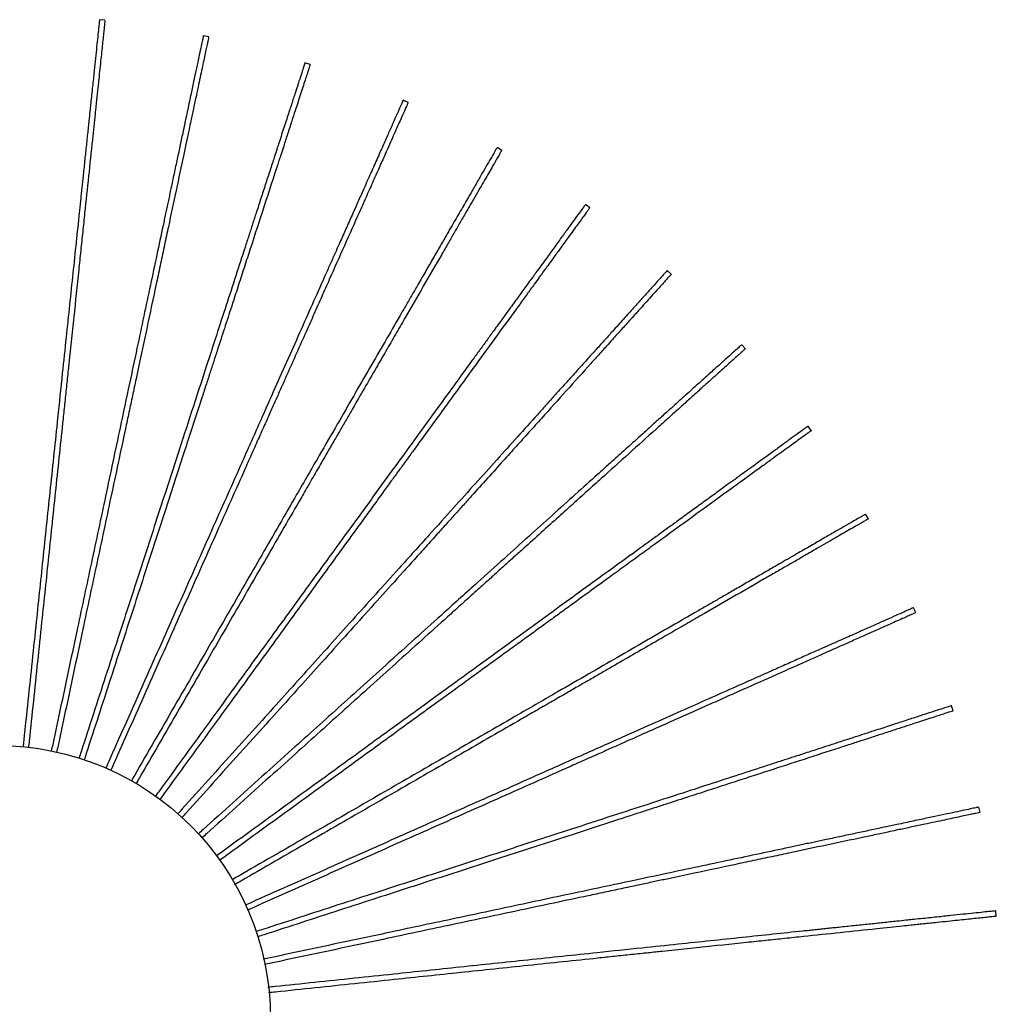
# Model space of a CAD drawing. Header units: millimetres. Extents: x 54 to 130, y 13 to 286.
# Tile 656 of 656: x 103 to 130, y 259 to 286. Entities that reach past the tile are written whole.
import ezdxf

# ---------------------------------------------------------------- set-up
doc = ezdxf.new("R2010")
doc.units = ezdxf.units.MM

msp = doc.modelspace()

# ---------------------------------------------------------------- linework, layer by layer
at = {"color": 7, "linetype": 'Continuous', "lineweight": 25}
for p, q in [((105.487, 285.975), (105.337, 285.991)), ((108.336, 285.516), (108.189, 285.547)), ((111.122, 284.761), (110.979, 284.808)), ((113.814, 283.72), (113.677, 283.781)), ((116.382, 282.402), (116.252, 282.477)), ((118.798, 280.824), (118.677, 280.912)), ((121.037, 279.001), (120.925, 279.101)), ((123.072, 276.955), (122.972, 277.066)), ((124.882, 274.707), (124.794, 274.828)), ((126.448, 272.282), (126.373, 272.411)), ((127.751, 269.706), (127.69, 269.843)), ((128.778, 267.009), (128.732, 267.151)), ((129.518, 264.219), (129.486, 264.366)), ((129.961, 261.367), (129.946, 261.516))]:
    msp.add_line(p, q, dxfattribs=at)
msp.add_circle((102.53, 258.559), 7.5, dxfattribs=at)
for points, knots in [([(105.337, 285.986), (105.337, 285.987), (105.338, 285.993), (105.333, 285.95), (105.322, 285.845), (105.302, 285.656), (105.276, 285.404), (105.244, 285.104), (105.209, 284.765), (105.175, 284.442), (105.145, 284.159), (105.121, 283.932), (105.099, 283.724), (105.076, 283.503), (105.048, 283.237), (105.012, 282.894), (104.971, 282.501), (104.928, 282.095), (104.893, 281.767), (104.868, 281.52), (104.85, 281.356), (104.833, 281.192), (104.816, 281.026), (104.798, 280.86), (104.758, 280.477), (104.694, 279.87), (104.605, 279.026), (104.514, 278.156), (104.418, 277.239), (104.308, 276.201), (104.164, 274.829), (103.989, 273.163), (103.793, 271.299), (103.626, 269.707), (103.486, 268.376), (103.372, 267.29), (103.289, 266.501), (103.244, 266.073), (103.237, 266.008)], [0, 0, 0, 0, 0.007027, 0.028499, 0.054699, 0.080748, 0.107026, 0.131292, 0.154786, 0.177828, 0.190027, 0.201862, 0.213399, 0.221124, 0.233514, 0.250966, 0.269712, 0.288726, 0.307876, 0.315437, 0.323019, 0.330623, 0.338249, 0.345896, 0.353566, 0.390964, 0.429268, 0.468491, 0.508641, 0.552742, 0.607462, 0.691401, 0.772912, 0.851634, 0.898433, 0.945114, 0.991691, 1, 1, 1, 1]), ([(105.486, 285.972), (105.486, 285.972), (105.486, 285.972), (105.482, 285.934), (105.474, 285.859), (105.462, 285.738), (105.445, 285.577), (105.424, 285.382), (105.401, 285.161), (105.375, 284.918), (105.347, 284.649), (105.32, 284.395), (105.297, 284.168), (105.277, 283.984), (105.259, 283.806), (105.238, 283.612), (105.212, 283.364), (105.179, 283.051), (105.085, 282.153), (104.992, 281.273), (104.903, 280.423), (104.876, 280.167), (104.849, 279.908), (104.821, 279.647), (104.794, 279.383), (104.73, 278.778), (104.664, 278.147), (104.595, 277.489), (104.559, 277.147), (104.521, 276.793), (104.48, 276.397), (104.434, 275.961), (104.385, 275.495), (104.286, 274.554), (104.138, 273.147), (103.942, 271.284), (103.775, 269.691), (103.635, 268.36), (103.521, 267.274), (103.438, 266.485), (103.393, 266.058), (103.386, 265.993)], [0, 0, 0, 0, 0.011324, 0.028506, 0.048268, 0.067841, 0.087389, 0.107072, 0.125234, 0.143047, 0.160643, 0.178154, 0.188589, 0.198709, 0.207447, 0.215702, 0.226915, 0.242773, 0.260029, 0.353561, 0.365195, 0.376916, 0.388726, 0.400626, 0.412614, 0.424692, 0.482844, 0.498004, 0.513295, 0.52872, 0.545478, 0.566291, 0.586957, 0.607476, 0.691421, 0.772929, 0.851659, 0.898462, 0.945144, 0.99172, 1, 1, 1, 1]), ([(108.188, 285.542), (108.189, 285.543), (108.19, 285.549), (108.181, 285.507), (108.159, 285.404), (108.119, 285.218), (108.067, 284.97), (108.004, 284.675), (107.933, 284.342), (107.865, 284.023), (107.806, 283.745), (107.759, 283.522), (107.715, 283.317), (107.669, 283.1), (107.614, 282.839), (107.542, 282.501), (107.46, 282.115), (107.375, 281.716), (107.306, 281.393), (107.255, 281.15), (107.221, 280.989), (107.186, 280.827), (107.152, 280.664), (107.117, 280.501), (107.037, 280.124), (106.91, 279.527), (106.733, 278.697), (106.552, 277.842), (106.36, 276.939), (106.143, 275.919), (105.856, 274.569), (105.508, 272.93), (105.118, 271.097), (104.785, 269.531), (104.507, 268.222), (104.28, 267.154), (104.115, 266.38), (104.026, 265.961), (104.013, 265.899)], [0, 0, 0, 0, 0.007028, 0.028506, 0.054711, 0.080766, 0.107051, 0.131322, 0.154821, 0.177869, 0.19007, 0.201907, 0.213447, 0.221174, 0.233567, 0.251023, 0.269773, 0.288791, 0.307945, 0.315508, 0.323092, 0.330698, 0.338325, 0.345975, 0.353646, 0.391052, 0.429366, 0.468597, 0.508757, 0.552867, 0.607599, 0.691557, 0.773087, 0.851827, 0.898637, 0.945328, 0.991916, 1, 1, 1, 1]), ([(108.335, 285.513), (108.335, 285.513), (108.335, 285.513), (108.328, 285.476), (108.312, 285.402), (108.287, 285.283), (108.253, 285.125), (108.212, 284.933), (108.166, 284.715), (108.115, 284.476), (108.059, 284.212), (108.006, 283.962), (107.958, 283.738), (107.92, 283.557), (107.883, 283.383), (107.842, 283.191), (107.79, 282.948), (107.725, 282.64), (107.537, 281.757), (107.353, 280.891), (107.175, 280.055), (107.122, 279.803), (107.068, 279.549), (107.013, 279.292), (106.958, 279.032), (106.832, 278.438), (106.7, 277.817), (106.562, 277.169), (106.491, 276.833), (106.417, 276.485), (106.334, 276.095), (106.243, 275.666), (106.145, 275.209), (105.948, 274.283), (105.654, 272.899), (105.265, 271.066), (104.932, 269.5), (104.654, 268.191), (104.427, 267.123), (104.262, 266.347), (104.172, 265.927), (104.159, 265.863)], [0, 0, 0, 0, 0.011325, 0.028507, 0.048269, 0.067843, 0.08739, 0.107075, 0.125237, 0.14305, 0.160646, 0.178159, 0.188594, 0.198714, 0.207451, 0.215707, 0.22692, 0.242779, 0.260035, 0.353569, 0.365203, 0.376925, 0.388735, 0.400635, 0.412623, 0.424701, 0.482855, 0.498015, 0.513307, 0.528732, 0.54549, 0.566304, 0.58697, 0.60749, 0.691436, 0.772947, 0.851678, 0.898483, 0.945165, 0.991743, 1, 1, 1, 1]), ([(110.978, 284.803), (110.978, 284.804), (110.98, 284.81), (110.967, 284.769), (110.934, 284.668), (110.875, 284.487), (110.797, 284.247), (110.704, 283.96), (110.599, 283.635), (110.498, 283.326), (110.41, 283.056), (110.34, 282.839), (110.275, 282.64), (110.206, 282.428), (110.124, 282.175), (110.017, 281.846), (109.895, 281.471), (109.769, 281.082), (109.667, 280.769), (109.59, 280.533), (109.539, 280.376), (109.488, 280.218), (109.437, 280.06), (109.385, 279.901), (109.266, 279.535), (109.077, 278.954), (108.815, 278.147), (108.545, 277.316), (108.26, 276.438), (107.938, 275.446), (107.511, 274.133), (106.994, 272.54), (106.414, 270.758), (105.92, 269.235), (105.506, 267.963), (105.169, 266.924), (104.925, 266.175), (104.794, 265.771), (104.775, 265.714)], [0, 0, 0, 0, 0.007032, 0.028519, 0.054737, 0.080804, 0.107101, 0.131384, 0.154894, 0.177953, 0.19016, 0.202003, 0.213548, 0.221279, 0.233678, 0.251141, 0.2699, 0.288927, 0.308091, 0.315657, 0.323245, 0.330854, 0.338485, 0.346138, 0.353813, 0.391237, 0.429568, 0.468818, 0.508997, 0.553128, 0.607886, 0.691884, 0.773452, 0.85223, 0.899061, 0.945774, 0.992385, 1, 1, 1, 1]), ([(111.121, 284.758), (111.121, 284.758), (111.121, 284.758), (111.109, 284.722), (111.086, 284.65), (111.048, 284.534), (110.998, 284.381), (110.938, 284.194), (110.869, 283.982), (110.794, 283.75), (110.71, 283.493), (110.631, 283.25), (110.56, 283.033), (110.503, 282.857), (110.448, 282.687), (110.388, 282.501), (110.311, 282.265), (110.213, 281.965), (109.935, 281.106), (109.661, 280.265), (109.397, 279.452), (109.317, 279.207), (109.237, 278.959), (109.156, 278.709), (109.074, 278.457), (108.886, 277.879), (108.69, 277.275), (108.485, 276.646), (108.379, 276.319), (108.269, 275.98), (108.146, 275.602), (108.01, 275.185), (107.866, 274.74), (107.573, 273.839), (107.136, 272.494), (106.557, 270.712), (106.062, 269.189), (105.649, 267.916), (105.311, 266.878), (105.067, 266.126), (104.935, 265.72), (104.916, 265.661)], [0, 0, 0, 0, 0.011329, 0.028517, 0.048285, 0.067866, 0.087421, 0.107112, 0.12528, 0.1431, 0.160702, 0.17822, 0.188659, 0.198783, 0.207524, 0.215782, 0.226999, 0.242863, 0.260126, 0.353692, 0.36533, 0.377056, 0.388871, 0.400774, 0.412767, 0.424849, 0.483023, 0.498188, 0.513486, 0.528916, 0.54568, 0.566501, 0.587174, 0.607701, 0.691677, 0.773216, 0.851975, 0.898795, 0.945494, 0.992088, 1, 1, 1, 1]), ([(113.675, 283.776), (113.675, 283.777), (113.678, 283.783), (113.66, 283.743), (113.617, 283.647), (113.54, 283.473), (113.437, 283.242), (113.314, 282.966), (113.176, 282.655), (113.043, 282.357), (112.928, 282.098), (112.835, 281.89), (112.75, 281.698), (112.659, 281.495), (112.551, 281.251), (112.41, 280.935), (112.25, 280.575), (112.084, 280.202), (111.949, 279.901), (111.849, 279.674), (111.781, 279.524), (111.714, 279.372), (111.646, 279.22), (111.578, 279.068), (111.422, 278.716), (111.173, 278.158), (110.828, 277.383), (110.473, 276.584), (110.098, 275.741), (109.673, 274.788), (109.112, 273.527), (108.43, 271.997), (107.668, 270.285), (107.017, 268.822), (106.473, 267.6), (106.029, 266.602), (105.706, 265.879), (105.532, 265.487), (105.506, 265.429)], [0, 0, 0, 0, 0.007028, 0.028504, 0.054709, 0.080763, 0.107046, 0.131316, 0.154814, 0.177861, 0.190062, 0.201899, 0.213438, 0.221165, 0.233557, 0.251012, 0.269761, 0.288779, 0.307932, 0.315495, 0.323078, 0.330684, 0.338311, 0.34596, 0.353631, 0.391036, 0.429347, 0.468577, 0.508735, 0.552843, 0.607573, 0.691528, 0.773054, 0.851791, 0.898598, 0.945287, 0.991873, 1, 1, 1, 1]), ([(113.812, 283.716), (113.812, 283.716), (113.813, 283.717), (113.797, 283.682), (113.766, 283.613), (113.717, 283.502), (113.651, 283.354), (113.571, 283.175), (113.481, 282.971), (113.381, 282.748), (113.272, 282.502), (113.168, 282.268), (113.075, 282.059), (112.999, 281.89), (112.927, 281.727), (112.847, 281.549), (112.746, 281.321), (112.618, 281.033), (112.251, 280.209), (111.891, 279.4), (111.543, 278.62), (111.438, 278.384), (111.333, 278.146), (111.226, 277.906), (111.118, 277.664), (110.871, 277.109), (110.612, 276.529), (110.343, 275.924), (110.203, 275.61), (110.059, 275.285), (109.897, 274.921), (109.718, 274.521), (109.528, 274.093), (109.143, 273.228), (108.567, 271.936), (107.805, 270.224), (107.154, 268.761), (106.61, 267.539), (106.166, 266.541), (105.844, 265.82), (105.671, 265.43), (105.646, 265.374)], [0, 0, 0, 0, 0.011329, 0.028519, 0.048289, 0.067871, 0.087427, 0.10712, 0.125289, 0.143111, 0.160714, 0.178234, 0.188673, 0.198798, 0.207539, 0.215798, 0.227016, 0.242881, 0.260145, 0.353718, 0.365357, 0.377084, 0.388899, 0.400804, 0.412797, 0.42488, 0.483059, 0.498225, 0.513524, 0.528955, 0.54572, 0.566543, 0.587218, 0.607746, 0.691728, 0.773273, 0.852038, 0.898862, 0.945564, 0.992161, 1, 1, 1, 1]), ([(116.249, 282.473), (116.25, 282.474), (116.253, 282.479), (116.232, 282.442), (116.179, 282.35), (116.084, 282.186), (115.957, 281.966), (115.806, 281.705), (115.636, 281.41), (115.473, 281.128), (115.331, 280.882), (115.217, 280.685), (115.112, 280.503), (115.001, 280.31), (114.868, 280.08), (114.695, 279.78), (114.498, 279.439), (114.294, 279.085), (114.129, 278.799), (114.005, 278.584), (113.922, 278.442), (113.839, 278.298), (113.756, 278.154), (113.673, 278.009), (113.48, 277.676), (113.175, 277.147), (112.75, 276.412), (112.313, 275.655), (111.852, 274.856), (111.33, 273.952), (110.64, 272.757), (109.803, 271.307), (108.866, 269.684), (108.065, 268.297), (107.396, 267.138), (106.85, 266.193), (106.453, 265.505), (106.238, 265.133), (106.206, 265.076)], [0, 0, 0, 0, 0.007027, 0.028499, 0.054699, 0.080747, 0.107026, 0.131291, 0.154785, 0.177827, 0.190026, 0.201861, 0.213397, 0.221123, 0.233513, 0.250965, 0.26971, 0.288724, 0.307874, 0.315435, 0.323017, 0.330621, 0.338247, 0.345894, 0.353564, 0.390962, 0.429266, 0.468488, 0.508639, 0.552739, 0.607459, 0.691397, 0.772908, 0.85163, 0.898428, 0.945109, 0.991686, 1, 1, 1, 1]), ([(116.38, 282.399), (116.38, 282.399), (116.38, 282.399), (116.361, 282.367), (116.324, 282.301), (116.263, 282.196), (116.182, 282.056), (116.084, 281.886), (115.973, 281.693), (115.85, 281.481), (115.715, 281.248), (115.588, 281.026), (115.473, 280.828), (115.381, 280.668), (115.292, 280.514), (115.194, 280.344), (115.069, 280.129), (114.912, 279.856), (114.461, 279.074), (114.018, 278.308), (113.591, 277.568), (113.462, 277.344), (113.332, 277.119), (113.2, 276.891), (113.068, 276.662), (112.764, 276.135), (112.446, 275.586), (112.115, 275.012), (111.944, 274.715), (111.766, 274.406), (111.567, 274.062), (111.347, 273.682), (111.113, 273.277), (110.64, 272.457), (109.933, 271.232), (108.996, 269.609), (108.195, 268.222), (107.526, 267.063), (106.98, 266.117), (106.584, 265.431), (106.369, 265.059), (106.337, 265.003)], [0, 0, 0, 0, 0.011325, 0.028507, 0.04827, 0.067845, 0.087393, 0.107078, 0.12524, 0.143055, 0.160651, 0.178164, 0.188599, 0.19872, 0.207457, 0.215714, 0.226927, 0.242786, 0.260043, 0.353579, 0.365213, 0.376936, 0.388747, 0.400646, 0.412635, 0.424713, 0.482869, 0.498029, 0.513322, 0.528748, 0.545506, 0.56632, 0.586987, 0.607508, 0.691456, 0.772969, 0.851703, 0.898509, 0.945193, 0.991771, 1, 1, 1, 1]), ([(118.674, 280.908), (118.675, 280.909), (118.678, 280.914), (118.653, 280.879), (118.591, 280.793), (118.479, 280.639), (118.33, 280.435), (118.153, 280.191), (117.953, 279.915), (117.761, 279.651), (117.594, 279.421), (117.46, 279.237), (117.337, 279.068), (117.206, 278.888), (117.05, 278.672), (116.846, 278.392), (116.615, 278.073), (116.375, 277.743), (116.181, 277.476), (116.035, 277.275), (115.938, 277.142), (115.841, 277.008), (115.743, 276.873), (115.645, 276.738), (115.419, 276.427), (115.059, 275.932), (114.561, 275.246), (114.047, 274.539), (113.505, 273.792), (112.891, 272.948), (112.08, 271.832), (111.095, 270.477), (109.994, 268.961), (109.053, 267.665), (108.266, 266.583), (107.624, 265.699), (107.159, 265.058), (106.906, 264.711), (106.869, 264.659)], [0, 0, 0, 0, 0.007028, 0.028503, 0.054706, 0.080758, 0.10704, 0.131309, 0.154806, 0.177852, 0.190052, 0.201888, 0.213426, 0.221153, 0.233545, 0.250999, 0.269747, 0.288763, 0.307916, 0.315478, 0.323061, 0.330666, 0.338293, 0.345941, 0.353612, 0.391015, 0.429324, 0.468552, 0.508708, 0.552814, 0.607541, 0.691491, 0.773013, 0.851746, 0.89855, 0.945237, 0.991821, 1, 1, 1, 1]), ([(118.796, 280.821), (118.796, 280.821), (118.797, 280.821), (118.774, 280.79), (118.73, 280.729), (118.658, 280.631), (118.563, 280.5), (118.448, 280.341), (118.317, 280.161), (118.174, 279.964), (118.015, 279.745), (117.864, 279.538), (117.73, 279.353), (117.621, 279.204), (117.517, 279.059), (117.402, 278.901), (117.255, 278.7), (117.07, 278.445), (116.54, 277.715), (116.019, 276.999), (115.517, 276.307), (115.366, 276.099), (115.213, 275.888), (115.058, 275.676), (114.902, 275.461), (114.545, 274.969), (114.172, 274.456), (113.783, 273.92), (113.581, 273.642), (113.372, 273.354), (113.138, 273.032), (112.88, 272.677), (112.605, 272.299), (112.048, 271.533), (111.217, 270.388), (110.115, 268.872), (109.174, 267.577), (108.388, 266.494), (107.746, 265.611), (107.279, 264.969), (107.027, 264.621), (106.988, 264.568)], [0, 0, 0, 0, 0.011324, 0.028506, 0.048267, 0.06784, 0.087387, 0.107071, 0.125232, 0.143045, 0.16064, 0.178152, 0.188586, 0.198706, 0.207443, 0.215699, 0.226911, 0.242769, 0.260025, 0.353555, 0.365189, 0.37691, 0.38872, 0.400619, 0.412607, 0.424685, 0.482837, 0.497995, 0.513287, 0.528712, 0.545469, 0.566282, 0.586947, 0.607466, 0.691409, 0.772917, 0.851645, 0.898447, 0.945129, 0.991704, 1, 1, 1, 1]), ([(120.922, 279.098), (120.923, 279.099), (120.927, 279.103), (120.898, 279.071), (120.827, 278.993), (120.7, 278.851), (120.53, 278.663), (120.329, 278.439), (120.1, 278.186), (119.883, 277.944), (119.692, 277.732), (119.54, 277.563), (119.4, 277.408), (119.251, 277.242), (119.073, 277.044), (118.841, 276.787), (118.577, 276.494), (118.304, 276.19), (118.083, 275.945), (117.917, 275.761), (117.807, 275.638), (117.696, 275.515), (117.585, 275.392), (117.473, 275.268), (117.216, 274.982), (116.807, 274.527), (116.239, 273.897), (115.654, 273.247), (115.037, 272.562), (114.338, 271.786), (113.415, 270.761), (112.294, 269.516), (111.04, 268.123), (109.969, 266.933), (109.074, 265.939), (108.343, 265.128), (107.815, 264.541), (107.53, 264.225), (107.49, 264.18)], [0, 0, 0, 0, 0.007031, 0.028516, 0.054731, 0.080796, 0.10709, 0.131369, 0.154877, 0.177934, 0.19014, 0.201981, 0.213525, 0.221255, 0.233652, 0.251114, 0.269871, 0.288896, 0.308058, 0.315623, 0.32321, 0.330819, 0.338449, 0.346101, 0.353775, 0.391195, 0.429522, 0.468768, 0.508942, 0.553069, 0.607821, 0.69181, 0.773369, 0.852138, 0.898965, 0.945673, 0.992278, 1, 1, 1, 1]), ([(121.034, 278.999), (121.034, 278.999), (121.034, 278.999), (121.009, 278.971), (120.958, 278.914), (120.877, 278.824), (120.769, 278.704), (120.638, 278.558), (120.489, 278.393), (120.325, 278.211), (120.144, 278.01), (119.973, 277.82), (119.821, 277.651), (119.697, 277.513), (119.577, 277.38), (119.446, 277.235), (119.28, 277.05), (119.069, 276.816), (118.465, 276.145), (117.873, 275.488), (117.301, 274.852), (117.129, 274.661), (116.955, 274.467), (116.779, 274.272), (116.601, 274.075), (116.194, 273.623), (115.77, 273.152), (115.327, 272.66), (115.097, 272.404), (114.859, 272.14), (114.592, 271.844), (114.299, 271.518), (113.986, 271.17), (113.352, 270.467), (112.406, 269.415), (111.152, 268.023), (110.08, 266.833), (109.185, 265.839), (108.454, 265.027), (107.925, 264.439), (107.638, 264.121), (107.596, 264.074)], [0, 0, 0, 0, 0.011327, 0.028513, 0.048279, 0.067857, 0.08741, 0.107098, 0.125264, 0.143082, 0.160681, 0.178197, 0.188635, 0.198757, 0.207497, 0.215754, 0.226969, 0.242831, 0.260092, 0.353646, 0.365282, 0.377007, 0.38882, 0.400722, 0.412713, 0.424794, 0.482961, 0.498123, 0.513419, 0.528848, 0.545609, 0.566427, 0.587098, 0.607622, 0.691587, 0.773115, 0.851864, 0.898678, 0.945371, 0.991959, 1, 1, 1, 1]), ([(122.968, 277.063), (122.969, 277.064), (122.973, 277.068), (122.941, 277.039), (122.863, 276.968), (122.721, 276.841), (122.533, 276.671), (122.309, 276.47), (122.056, 276.241), (121.814, 276.024), (121.603, 275.833), (121.433, 275.681), (121.278, 275.541), (121.112, 275.392), (120.914, 275.214), (120.657, 274.982), (120.364, 274.718), (120.061, 274.445), (119.816, 274.224), (119.631, 274.058), (119.509, 273.948), (119.386, 273.837), (119.262, 273.726), (119.138, 273.614), (118.852, 273.357), (118.398, 272.948), (117.767, 272.38), (117.117, 271.795), (116.432, 271.178), (115.656, 270.479), (114.631, 269.556), (113.386, 268.435), (111.994, 267.181), (110.804, 266.11), (109.809, 265.215), (108.998, 264.484), (108.41, 263.954), (108.092, 263.668), (108.045, 263.626)], [0, 0, 0, 0, 0.007029, 0.028508, 0.054715, 0.080772, 0.107058, 0.13133, 0.154831, 0.177881, 0.190083, 0.201921, 0.213461, 0.221189, 0.233583, 0.25104, 0.269791, 0.288811, 0.307966, 0.31553, 0.323114, 0.33072, 0.338348, 0.345998, 0.35367, 0.391079, 0.429395, 0.468629, 0.508791, 0.552905, 0.607641, 0.691604, 0.77314, 0.851885, 0.898698, 0.945392, 0.991984, 1, 1, 1, 1]), ([(123.069, 276.952), (123.069, 276.952), (123.07, 276.952), (123.041, 276.927), (122.985, 276.876), (122.895, 276.795), (122.775, 276.687), (122.629, 276.556), (122.463, 276.407), (122.282, 276.243), (122.081, 276.062), (121.891, 275.891), (121.721, 275.739), (121.584, 275.615), (121.451, 275.495), (121.306, 275.364), (121.121, 275.198), (120.887, 274.987), (120.216, 274.383), (119.558, 273.791), (118.923, 273.219), (118.732, 273.047), (118.538, 272.873), (118.343, 272.697), (118.146, 272.519), (117.694, 272.112), (117.223, 271.688), (116.731, 271.245), (116.475, 271.015), (116.211, 270.777), (115.915, 270.51), (115.589, 270.217), (115.241, 269.904), (114.538, 269.27), (113.486, 268.324), (112.094, 267.07), (110.904, 265.998), (109.909, 265.103), (109.098, 264.372), (108.512, 263.845), (108.196, 263.56), (108.151, 263.52)], [0, 0, 0, 0, 0.011331, 0.028523, 0.048297, 0.067883, 0.087442, 0.107138, 0.12531, 0.143135, 0.160741, 0.178264, 0.188705, 0.198831, 0.207574, 0.215835, 0.227054, 0.242922, 0.260189, 0.353778, 0.365418, 0.377147, 0.388965, 0.400871, 0.412867, 0.424952, 0.48314, 0.498309, 0.51361, 0.529044, 0.545812, 0.566638, 0.587316, 0.607848, 0.691844, 0.773403, 0.852181, 0.899013, 0.945723, 0.992328, 1, 1, 1, 1]), ([(124.79, 274.825), (124.791, 274.826), (124.796, 274.829), (124.761, 274.804), (124.676, 274.742), (124.522, 274.63), (124.317, 274.481), (124.073, 274.304), (123.797, 274.103), (123.534, 273.912), (123.304, 273.745), (123.119, 273.611), (122.95, 273.488), (122.77, 273.357), (122.554, 273.201), (122.275, 272.997), (121.956, 272.766), (121.625, 272.525), (121.358, 272.332), (121.158, 272.186), (121.024, 272.089), (120.89, 271.992), (120.756, 271.894), (120.62, 271.795), (120.309, 271.569), (119.815, 271.21), (119.128, 270.711), (118.421, 270.198), (117.675, 269.655), (116.83, 269.042), (115.714, 268.231), (114.359, 267.246), (112.843, 266.145), (111.547, 265.204), (110.465, 264.417), (109.582, 263.775), (108.94, 263.309), (108.592, 263.056), (108.539, 263.018)], [0, 0, 0, 0, 0.007027, 0.0285, 0.0547, 0.080749, 0.107028, 0.131294, 0.154788, 0.177831, 0.19003, 0.201865, 0.213402, 0.221128, 0.233518, 0.25097, 0.269716, 0.28873, 0.30788, 0.315441, 0.323024, 0.330628, 0.338254, 0.345901, 0.353571, 0.390969, 0.429275, 0.468498, 0.508649, 0.55275, 0.607471, 0.691411, 0.772924, 0.851647, 0.898446, 0.945128, 0.991706, 1, 1, 1, 1]), ([(124.88, 274.705), (124.88, 274.705), (124.88, 274.705), (124.849, 274.682), (124.788, 274.638), (124.689, 274.566), (124.559, 274.471), (124.4, 274.356), (124.22, 274.225), (124.022, 274.082), (123.804, 273.923), (123.597, 273.773), (123.412, 273.638), (123.262, 273.53), (123.118, 273.425), (122.96, 273.31), (122.759, 273.164), (122.504, 272.978), (121.773, 272.448), (121.057, 271.928), (120.366, 271.425), (120.157, 271.274), (119.947, 271.121), (119.734, 270.966), (119.52, 270.81), (119.028, 270.453), (118.514, 270.08), (117.979, 269.691), (117.701, 269.489), (117.413, 269.28), (117.091, 269.046), (116.736, 268.788), (116.357, 268.513), (115.592, 267.956), (114.447, 267.125), (112.931, 266.023), (111.635, 265.082), (110.553, 264.296), (109.67, 263.654), (109.029, 263.188), (108.682, 262.936), (108.63, 262.898)], [0, 0, 0, 0, 0.011326, 0.02851, 0.048274, 0.06785, 0.0874, 0.107086, 0.12525, 0.143066, 0.160663, 0.178177, 0.188614, 0.198735, 0.207473, 0.21573, 0.226944, 0.242804, 0.260063, 0.353607, 0.365242, 0.376965, 0.388777, 0.400677, 0.412667, 0.424746, 0.482907, 0.498068, 0.513361, 0.528788, 0.545548, 0.566364, 0.587032, 0.607554, 0.69151, 0.773029, 0.851769, 0.898578, 0.945266, 0.991848, 1, 1, 1, 1]), ([(126.368, 272.409), (126.369, 272.41), (126.375, 272.413), (126.337, 272.391), (126.246, 272.338), (126.081, 272.243), (125.862, 272.117), (125.601, 271.966), (125.305, 271.795), (125.024, 271.633), (124.777, 271.49), (124.58, 271.377), (124.399, 271.272), (124.206, 271.16), (123.975, 271.027), (123.676, 270.854), (123.334, 270.657), (122.98, 270.453), (122.695, 270.288), (122.48, 270.164), (122.337, 270.082), (122.194, 269.999), (122.05, 269.916), (121.905, 269.832), (121.572, 269.64), (121.042, 269.334), (120.308, 268.91), (119.551, 268.473), (118.752, 268.012), (117.848, 267.49), (116.653, 266.8), (115.202, 265.962), (113.579, 265.025), (112.193, 264.225), (111.034, 263.556), (110.088, 263.01), (109.401, 262.613), (109.029, 262.398), (108.973, 262.366)], [0, 0, 0, 0, 0.007027, 0.028501, 0.054702, 0.080753, 0.107033, 0.1313, 0.154795, 0.177839, 0.190039, 0.201874, 0.213411, 0.221138, 0.233528, 0.250981, 0.269728, 0.288743, 0.307894, 0.315456, 0.323038, 0.330643, 0.338269, 0.345917, 0.353587, 0.390987, 0.429294, 0.468519, 0.508672, 0.552775, 0.607498, 0.691442, 0.772958, 0.851685, 0.898487, 0.94517, 0.991751, 1, 1, 1, 1]), ([(126.445, 272.28), (126.445, 272.28), (126.445, 272.28), (126.412, 272.261), (126.347, 272.223), (126.241, 272.162), (126.101, 272.082), (125.931, 271.984), (125.739, 271.872), (125.527, 271.75), (125.293, 271.615), (125.072, 271.487), (124.874, 271.373), (124.714, 271.28), (124.559, 271.191), (124.39, 271.093), (124.174, 270.969), (123.901, 270.811), (123.12, 270.36), (122.353, 269.918), (121.613, 269.49), (121.39, 269.361), (121.164, 269.231), (120.937, 269.1), (120.707, 268.967), (120.181, 268.663), (119.631, 268.346), (119.058, 268.015), (118.76, 267.843), (118.452, 267.665), (118.107, 267.466), (117.727, 267.247), (117.322, 267.013), (116.502, 266.54), (115.277, 265.832), (113.654, 264.895), (112.267, 264.095), (111.109, 263.426), (110.163, 262.88), (109.476, 262.483), (109.103, 262.268), (109.047, 262.235)], [0, 0, 0, 0, 0.011324, 0.028505, 0.048266, 0.067839, 0.087386, 0.107069, 0.12523, 0.143043, 0.160638, 0.178149, 0.188584, 0.198703, 0.20744, 0.215696, 0.226908, 0.242766, 0.260021, 0.35355, 0.365184, 0.376905, 0.388715, 0.400613, 0.412601, 0.424679, 0.48283, 0.497989, 0.51328, 0.528704, 0.545461, 0.566274, 0.586939, 0.607458, 0.6914, 0.772906, 0.851633, 0.898435, 0.945116, 0.99169, 1, 1, 1, 1]), ([(127.685, 269.841), (127.687, 269.842), (127.692, 269.844), (127.653, 269.827), (127.556, 269.784), (127.382, 269.706), (127.151, 269.603), (126.876, 269.481), (126.564, 269.342), (126.267, 269.21), (126.007, 269.094), (125.799, 269.001), (125.608, 268.916), (125.404, 268.826), (125.161, 268.717), (124.845, 268.577), (124.485, 268.416), (124.112, 268.25), (123.81, 268.116), (123.584, 268.015), (123.433, 267.948), (123.282, 267.881), (123.13, 267.813), (122.977, 267.745), (122.626, 267.588), (122.067, 267.34), (121.292, 266.995), (120.494, 266.639), (119.651, 266.264), (118.698, 265.84), (117.437, 265.278), (115.907, 264.597), (114.195, 263.835), (112.732, 263.183), (111.51, 262.639), (110.512, 262.195), (109.79, 261.874), (109.4, 261.7), (109.344, 261.675)], [0, 0, 0, 0, 0.0070298, 0.0285114, 0.0547224, 0.0807825, 0.1070725, 0.1313482, 0.1548523, 0.1779049, 0.190109, 0.2019484, 0.2134903, 0.2212194, 0.2336147, 0.2510737, 0.2698275, 0.2888497, 0.308008, 0.3155722, 0.3231579, 0.3307652, 0.3383941, 0.3460449, 0.3537176, 0.3911318, 0.4294529, 0.4686922, 0.50886, 0.5529794, 0.607723, 0.691698, 0.7732444, 0.8520006, 0.8988195, 0.94552, 0.9921177, 1, 1, 1, 1]), ([(127.748, 269.705), (127.748, 269.705), (127.748, 269.705), (127.714, 269.69), (127.644, 269.659), (127.533, 269.609), (127.386, 269.544), (127.206, 269.464), (127.003, 269.373), (126.78, 269.274), (126.533, 269.164), (126.299, 269.06), (126.091, 268.967), (125.922, 268.892), (125.759, 268.819), (125.58, 268.74), (125.353, 268.639), (125.065, 268.51), (124.24, 268.143), (123.432, 267.783), (122.651, 267.436), (122.416, 267.331), (122.178, 267.225), (121.938, 267.118), (121.696, 267.01), (121.14, 266.763), (120.56, 266.505), (119.956, 266.236), (119.642, 266.096), (119.317, 265.951), (118.953, 265.789), (118.552, 265.611), (118.125, 265.42), (117.26, 265.035), (115.968, 264.46), (114.256, 263.698), (112.793, 263.046), (111.57, 262.502), (110.573, 262.058), (109.849, 261.736), (109.457, 261.561), (109.399, 261.535)], [0, 0, 0, 0, 0.011326, 0.02851, 0.048274, 0.06785, 0.0874, 0.107087, 0.125251, 0.143067, 0.160664, 0.178179, 0.188615, 0.198736, 0.207475, 0.215732, 0.226946, 0.242806, 0.260065, 0.353609, 0.365244, 0.376968, 0.388779, 0.40068, 0.41267, 0.424749, 0.48291, 0.498071, 0.513365, 0.528792, 0.545552, 0.566368, 0.587037, 0.607559, 0.691515, 0.773034, 0.851775, 0.898584, 0.945273, 0.991855, 1, 1, 1, 1]), ([(128.727, 267.15), (128.728, 267.15), (128.734, 267.152), (128.693, 267.139), (128.592, 267.106), (128.412, 267.047), (128.171, 266.969), (127.884, 266.876), (127.56, 266.771), (127.25, 266.67), (126.98, 266.582), (126.763, 266.512), (126.564, 266.447), (126.352, 266.378), (126.099, 266.296), (125.77, 266.189), (125.395, 266.067), (125.006, 265.941), (124.693, 265.839), (124.457, 265.762), (124.3, 265.712), (124.142, 265.66), (123.984, 265.609), (123.825, 265.557), (123.459, 265.438), (122.878, 265.25), (122.071, 264.987), (121.24, 264.717), (120.363, 264.432), (119.37, 264.11), (118.058, 263.683), (116.465, 263.166), (114.682, 262.587), (113.159, 262.092), (111.887, 261.678), (110.848, 261.341), (110.097, 261.097), (109.691, 260.965), (109.632, 260.946)], [0, 0, 0, 0, 0.0070298, 0.0285114, 0.0547225, 0.0807826, 0.1070726, 0.1313484, 0.1548525, 0.1779051, 0.1901092, 0.2019486, 0.2134905, 0.2212196, 0.233615, 0.251074, 0.2698278, 0.2888501, 0.3080084, 0.3155726, 0.3231583, 0.3307656, 0.3383945, 0.3460453, 0.3537181, 0.3911323, 0.4294534, 0.4686928, 0.5088606, 0.5529801, 0.6077237, 0.6916989, 0.7732454, 0.8520016, 0.8988206, 0.9455211, 0.9921189, 1, 1, 1, 1]), ([(128.775, 267.008), (128.775, 267.008), (128.775, 267.008), (128.739, 266.996), (128.667, 266.973), (128.551, 266.935), (128.398, 266.885), (128.211, 266.825), (127.999, 266.756), (127.767, 266.68), (127.51, 266.597), (127.267, 266.518), (127.05, 266.447), (126.874, 266.39), (126.704, 266.335), (126.518, 266.274), (126.281, 266.198), (125.982, 266.1), (125.123, 265.821), (124.282, 265.548), (123.469, 265.284), (123.224, 265.204), (122.976, 265.124), (122.726, 265.042), (122.474, 264.96), (121.896, 264.773), (121.292, 264.577), (120.663, 264.372), (120.336, 264.266), (119.997, 264.156), (119.619, 264.033), (119.201, 263.897), (118.756, 263.753), (117.856, 263.46), (116.511, 263.023), (114.729, 262.444), (113.206, 261.949), (111.933, 261.536), (110.894, 261.198), (110.145, 260.954), (109.74, 260.823), (109.683, 260.805)], [0, 0, 0, 0, 0.0113316, 0.0285239, 0.0482979, 0.0678837, 0.0874434, 0.1071398, 0.1253123, 0.143137, 0.1607435, 0.1782664, 0.1887078, 0.1988341, 0.207577, 0.2158379, 0.2270574, 0.2429255, 0.2601926, 0.3537832, 0.3654241, 0.3771531, 0.3889707, 0.4008772, 0.412873, 0.4249583, 0.4831478, 0.4983164, 0.5136178, 0.5290525, 0.5458205, 0.5666468, 0.5873255, 0.6078579, 0.691855, 0.7734149, 0.852194, 0.8990266, 0.9457378, 0.9923431, 1, 1, 1, 1]), ([(129.481, 264.364), (129.483, 264.365), (129.489, 264.366), (129.446, 264.357), (129.343, 264.335), (129.157, 264.296), (128.91, 264.243), (128.614, 264.18), (128.281, 264.109), (127.963, 264.042), (127.684, 263.983), (127.462, 263.935), (127.257, 263.892), (127.039, 263.845), (126.778, 263.79), (126.44, 263.718), (126.055, 263.636), (125.655, 263.551), (125.332, 263.483), (125.09, 263.431), (124.928, 263.397), (124.766, 263.362), (124.604, 263.328), (124.44, 263.293), (124.064, 263.213), (123.466, 263.086), (122.636, 262.909), (121.781, 262.728), (120.879, 262.536), (119.858, 262.319), (118.508, 262.032), (116.87, 261.684), (115.037, 261.294), (113.47, 260.961), (112.162, 260.683), (111.094, 260.456), (110.318, 260.291), (109.897, 260.202), (109.834, 260.188)], [0, 0, 0, 0, 0.007027, 0.028501, 0.054702, 0.080753, 0.107033, 0.1313, 0.154795, 0.177839, 0.190039, 0.201874, 0.213411, 0.221138, 0.233528, 0.250981, 0.269728, 0.288743, 0.307894, 0.315456, 0.323038, 0.330643, 0.338269, 0.345917, 0.353587, 0.390987, 0.429294, 0.468519, 0.508672, 0.552775, 0.607498, 0.691442, 0.772959, 0.851686, 0.898487, 0.945171, 0.991751, 1, 1, 1, 1]), ([(129.514, 264.218), (129.514, 264.218), (129.514, 264.218), (129.477, 264.21), (129.403, 264.195), (129.284, 264.169), (129.126, 264.136), (128.934, 264.095), (128.717, 264.049), (128.478, 263.998), (128.213, 263.942), (127.963, 263.888), (127.74, 263.841), (127.559, 263.803), (127.384, 263.765), (127.193, 263.725), (126.95, 263.673), (126.642, 263.608), (125.759, 263.42), (124.893, 263.236), (124.057, 263.058), (123.805, 263.005), (123.55, 262.95), (123.293, 262.896), (123.034, 262.841), (122.439, 262.714), (121.818, 262.582), (121.171, 262.445), (120.835, 262.373), (120.487, 262.299), (120.097, 262.216), (119.668, 262.125), (119.21, 262.028), (118.285, 261.831), (116.901, 261.537), (115.068, 261.147), (113.501, 260.815), (112.193, 260.536), (111.125, 260.309), (110.35, 260.145), (109.932, 260.056), (109.87, 260.043)], [0, 0, 0, 0, 0.0113271, 0.0285126, 0.0482787, 0.0678568, 0.0874087, 0.1070972, 0.1252626, 0.1430802, 0.1606797, 0.1781956, 0.1886329, 0.1987552, 0.2074946, 0.2157522, 0.2269673, 0.2428291, 0.2600893, 0.3536428, 0.365279, 0.3770034, 0.3888163, 0.4007181, 0.4127091, 0.4247896, 0.482956, 0.4981186, 0.513414, 0.5288425, 0.5456039, 0.5664219, 0.5870924, 0.6076166, 0.6915804, 0.7731079, 0.8518557, 0.8986698, 0.9453624, 0.9919492, 1, 1, 1, 1]), ([(129.94, 261.515), (129.942, 261.516), (129.948, 261.516), (129.905, 261.512), (129.8, 261.501), (129.611, 261.481), (129.359, 261.454), (129.059, 261.423), (128.72, 261.387), (128.396, 261.353), (128.114, 261.323), (127.887, 261.3), (127.679, 261.278), (127.457, 261.254), (127.192, 261.227), (126.848, 261.19), (126.456, 261.149), (126.05, 261.107), (125.722, 261.072), (125.475, 261.046), (125.311, 261.029), (125.147, 261.012), (124.981, 260.994), (124.815, 260.977), (124.432, 260.937), (123.824, 260.873), (122.981, 260.784), (122.111, 260.693), (121.194, 260.596), (120.156, 260.487), (118.784, 260.343), (117.118, 260.168), (115.254, 259.972), (113.662, 259.804), (112.331, 259.665), (111.245, 259.55), (110.456, 259.468), (110.028, 259.423), (109.963, 259.416)], [0, 0, 0, 0, 0.007027, 0.0285, 0.0547, 0.080749, 0.107028, 0.131294, 0.154788, 0.177831, 0.19003, 0.201865, 0.213402, 0.221128, 0.233518, 0.250969, 0.269715, 0.28873, 0.30788, 0.315441, 0.323024, 0.330628, 0.338254, 0.345901, 0.353571, 0.390969, 0.429275, 0.468498, 0.508649, 0.55275, 0.607471, 0.691411, 0.772923, 0.851647, 0.898446, 0.945127, 0.991706, 1, 1, 1, 1]), ([(129.958, 261.366), (129.958, 261.366), (129.958, 261.366), (129.92, 261.363), (129.845, 261.355), (129.724, 261.342), (129.563, 261.325), (129.368, 261.305), (129.147, 261.281), (128.904, 261.256), (128.635, 261.227), (128.381, 261.201), (128.154, 261.177), (127.97, 261.158), (127.792, 261.139), (127.598, 261.118), (127.351, 261.092), (127.037, 261.059), (126.14, 260.965), (125.259, 260.873), (124.409, 260.783), (124.153, 260.756), (123.894, 260.729), (123.633, 260.702), (123.369, 260.674), (122.765, 260.61), (122.133, 260.544), (121.475, 260.475), (121.133, 260.439), (120.779, 260.402), (120.383, 260.36), (119.947, 260.314), (119.482, 260.265), (118.54, 260.166), (117.133, 260.019), (115.27, 259.823), (113.677, 259.655), (112.346, 259.515), (111.26, 259.401), (110.471, 259.318), (110.044, 259.273), (109.979, 259.267)], [0, 0, 0, 0, 0.011324, 0.028505, 0.048267, 0.06784, 0.087387, 0.107071, 0.125231, 0.143045, 0.16064, 0.178151, 0.188586, 0.198706, 0.207443, 0.215698, 0.226911, 0.242769, 0.260024, 0.353555, 0.365188, 0.376909, 0.388719, 0.400618, 0.412606, 0.424684, 0.482836, 0.497994, 0.513286, 0.528711, 0.545468, 0.566281, 0.586946, 0.607465, 0.691408, 0.772915, 0.851643, 0.898446, 0.945127, 0.991702, 1, 1, 1, 1])]:
    msp.add_open_spline(points, degree=3, knots=knots, dxfattribs=at)

doc.saveas('drawing.dxf')
